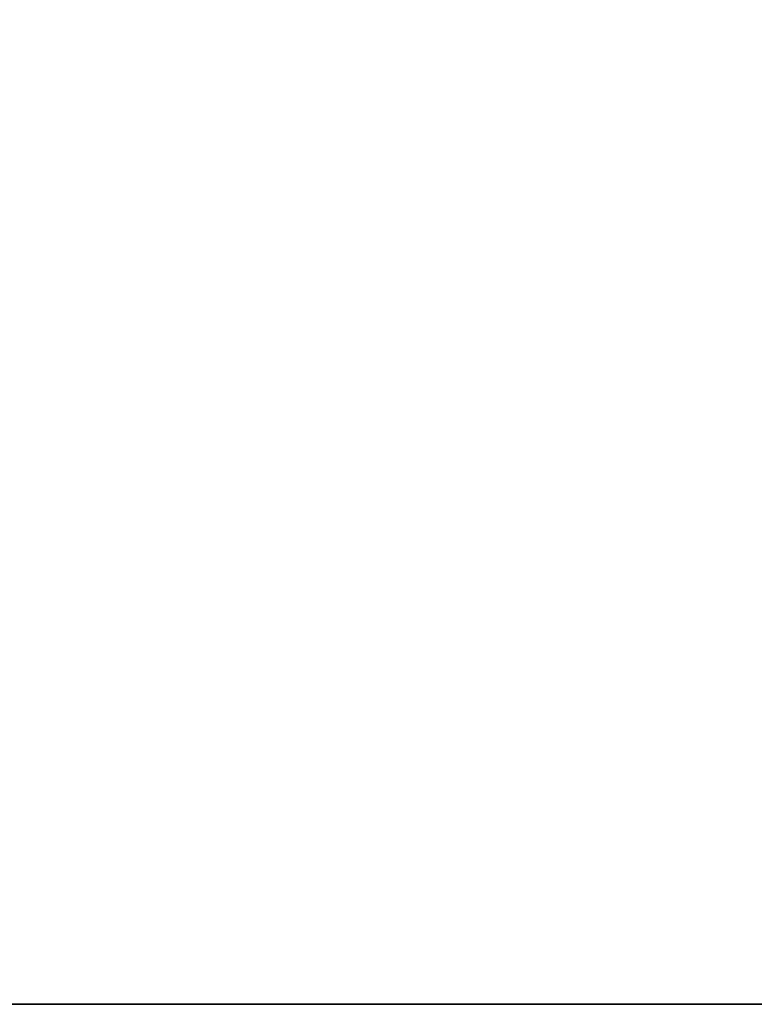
# Model space of a CAD drawing. Header units: millimetres. Extents: x -493 to 6693, y -115 to 135.
# Tile 654 of 656: x 1907 to 1952, y -15 to 46. Entities that reach past the tile are written whole.
import ezdxf

# ---------------------------------------------------------------- set-up
doc = ezdxf.new("R2010")
doc.units = ezdxf.units.MM
doc.layers.add('151', color=7, linetype='Continuous', true_color=0xffffff)

# ---------------------------------------------------------------- blocks, each defined once
blk = doc.blocks.new('UG_SURFACE_002')
at = {"layer": '151', "color": 252, "linetype": 'Continuous', "lineweight": 35}
for points in [[(2042.5, -15, 2200.25), (2042.5, 125, 2200.25), (957.5, 125, 2200.25), (957.5, -15, 2200.25)], [(1892.5, -15, -7.75), (1892.5, 125, -7.75), (2042.5, 125, -7.75), (2042.5, -15, -7.75)], [(2042.5, -15, 2200.25), (957.5, -15, 2200.25), (1107.5, -15, 2050.25), (1892.5, -15, 2050.25)], [(1892.5, -15, 2050.25), (1892.5, -15, -7.75), (2042.5, -15, -7.75), (2042.5, -15, 2200.25)]]:
    blk.add_3dface(points, dxfattribs=at)

msp = doc.modelspace()

# ---------------------------------------------------------------- linework, layer by layer
at = {"layer": '151', "color": 253, "linetype": 'Continuous', "lineweight": -3}
for p, q in [((957.5, -15, 2200.25), (2042.5, -15, 2200.25)), ((1892.5, -15, -7.75), (2042.5, -15, -7.75))]:
    msp.add_line(p, q, dxfattribs=at)

# ---------------------------------------------------------------- block references
msp.add_blockref('UG_SURFACE_002', (0, 0), dxfattribs=at)

doc.saveas('drawing.dxf')
